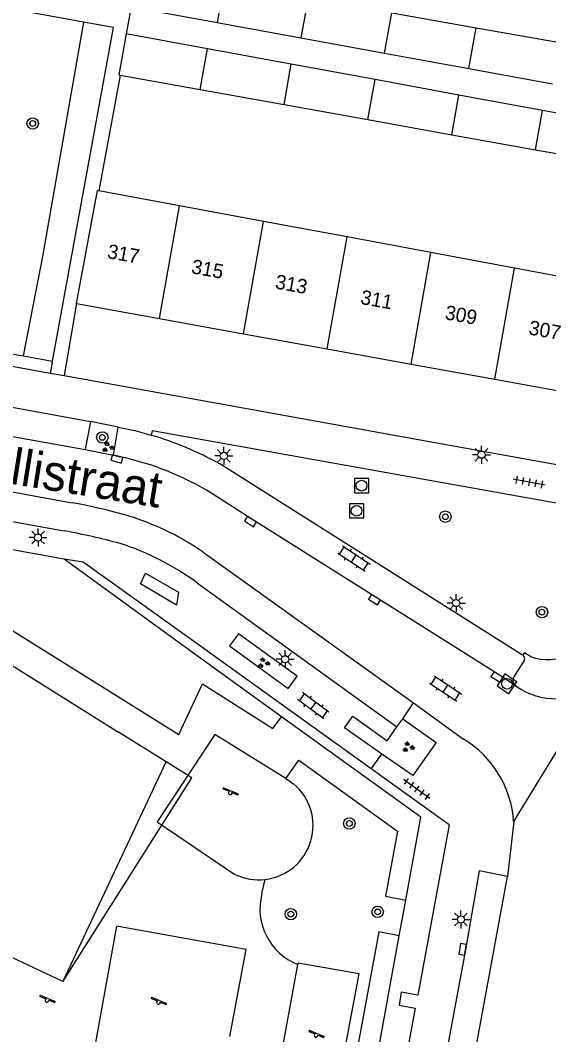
# Model space of a CAD drawing. Extents: x 132999 to 136000, y 398499 to 400501.
# Drawn here: x 133427.8 to 133464.7, y 399832.1 to 399902.9 of the extents above; entities that cross this region are included whole.
import ezdxf

# ---------------------------------------------------------------- set-up
doc = ezdxf.new("R2010")
doc.units = 0
for name, color, linetype in [('gg-afsc-hekwerk', 7, 'Continuous'), ('gg-afsc-muur', 7, 'Continuous'), ('gg-anno-huisnummerreeks BGT', 7, 'Continuous'), ('gg-anno-openbare ruimte label', 7, 'Continuous'), ('gg-bbg-bijgebouw', 7, 'Continuous'), ('gg-bbg-gedigitaliseerde bebouwing', 7, 'Continuous'), ('gg-bbg-gedigitaliseerde bijgebouw', 7, 'Continuous'), ('gg-bbg-hoofdgebouw', 7, 'Continuous'), ('gg-bbg-onder overbouw', 7, 'Continuous'), ('gg-bbg-pand overbouw', 7, 'Continuous'), ('gg-bbg-tussenscheiding', 7, 'Continuous'), ('gg-knt-verharding', 7, 'Continuous'), ('gg-knt-verharding nz', 7, 'Continuous'), ('gt-grn-groengrens', 7, 'Continuous'), ('gt-grn-weggrens', 7, 'Continuous'), ('gt-symb-boom', 7, 'Continuous'), ('gt-symb-groenvak', 7, 'Continuous'), ('gt-symb-klinker verharding', 7, 'Continuous'), ('gt-symb-kolk', 7, 'Continuous'), ('gt-symb-lichtmast', 7, 'Continuous'), ('gt-symb-rioolschacht', 7, 'Continuous'), ('gt-symb-speelvoorziening', 7, 'Continuous'), ('gt-symb-tegel verharding', 7, 'Continuous')]:
    doc.layers.add(name, color=color, linetype=linetype)

# ---------------------------------------------------------------- blocks, each defined once
blk = doc.blocks.new('gt0-GRVAK')
at = {"layer": 'gt-symb-groenvak'}
for p, q in [((-0.11, 0.189), (-0.228, 0.24)), ((-0.182, 0.153), (0.088, 0.153)), ((-0.091, 0.211), (-0.156, 0.322)), ((-0.047, 0.214), (-0.047, 0.393)), ((-0.004, 0.211), (0.061, 0.322)), ((0.015, 0.189), (0.133, 0.24)), ((0.262, -0.052), (0.197, 0.059)), ((0.305, -0.049), (0.305, 0.13)), ((0.349, -0.052), (0.414, 0.059)), ((-0.245, -0.228), (-0.363, -0.177)), ((-0.318, -0.264), (-0.047, -0.264)), ((-0.226, -0.206), (-0.291, -0.095)), ((-0.183, -0.203), (-0.183, -0.024)), ((-0.139, -0.206), (-0.074, -0.095)), ((-0.12, -0.228), (-0.002, -0.177)), ((0.243, -0.074), (0.125, -0.023)), ((0.17, -0.11), (0.441, -0.11)), ((0.368, -0.074), (0.486, -0.023))]:
    blk.add_line(p, q, dxfattribs=at)
blk = doc.blocks.new('gt0-TEG1')
at = {"layer": 'gt-symb-tegel verharding'}
for p, q in [((-1.125, 0), (1.125, 0)), ((-0.9, -0.25), (-0.9, 0.25)), ((-0.45, -0.25), (-0.45, 0.25)), ((0, -0.25), (0, 0.25)), ((0.45, -0.25), (0.45, 0.25)), ((0.9, -0.25), (0.9, 0.25))]:
    blk.add_line(p, q, dxfattribs=at)
blk = doc.blocks.new('gt0-LMAST')
at = {"layer": 'gt-symb-lichtmast'}
for p, q in [((-0.182, 0.173), (-0.447, 0.438)), ((-0.005, 0.246), (-0.005, 0.621)), ((0.172, 0.173), (0.437, 0.438)), ((-0.255, -0.004), (-0.63, -0.004)), ((-0.182, -0.181), (-0.447, -0.446)), ((-0.005, -0.254), (-0.005, -0.629)), ((0.437, -0.446), (0.172, -0.181)), ((0.245, -0.004), (0.62, -0.004))]:
    blk.add_line(p, q, dxfattribs=at)
blk.add_circle((-0.005, -0.004), 0.25, dxfattribs=at)
blk = doc.blocks.new('gt0-KOLK')
at = {"layer": 'gt-symb-kolk'}
blk.add_lwpolyline([(0, 0), (0.375, 0), (0.375, 0.4), (-0.375, 0.4), (-0.375, 0), (0, 0)], dxfattribs=at)
blk = doc.blocks.new('gt0-BOOM')
at = {"layer": 'gt-symb-boom'}
for radius in [0.4, 0.2]:
    blk.add_circle((0, 0), radius, dxfattribs=at)
blk = doc.blocks.new('gt0-KL1')
at = {"layer": 'gt-symb-klinker verharding'}
for p, q in [((-1.15, 0.3), (1.15, 0.3)), ((-1, -0.3), (-1, 0.3)), ((-0.5, 0.3), (-0.5, 0.45)), ((0, -0.3), (0, 0.3)), ((0.5, 0.3), (0.5, 0.45)), ((1, -0.3), (1, 0.3)), ((-1.15, -0.3), (1.15, -0.3)), ((-0.5, -0.45), (-0.5, -0.3)), ((0.5, -0.45), (0.5, -0.3))]:
    blk.add_line(p, q, dxfattribs=at)
blk = doc.blocks.new('gt0-SV')
at = {"layer": 'gt-symb-speelvoorziening'}
for p, q in [((-0.477, 0.255), (-0.08, 0.096)), ((0.542, -0.076), (-0.449, 0.324)), ((0.125, 0.014), (0.515, -0.143))]:
    blk.add_line(p, q, dxfattribs=at)
for centre, radius, start, end in [((-0.466, 0.291), 0.0369, 63.6251, 252.66016), ((-0.002, -0.005), 0.128, 127.68665, 8.59861), ((0.531, -0.111), 0.0363, 243.50852, 72.54358)]:
    blk.add_arc(centre, radius, start, end, dxfattribs=at)
blk = doc.blocks.new('gt0-RS')
at = {"layer": 'gt-symb-rioolschacht'}
blk.add_lwpolyline([(-0.5, -0.5), (0.5, -0.5), (0.5, 0.5), (-0.5, 0.5)], close=True, dxfattribs=at)
blk.add_circle((0, 0), 0.375, dxfattribs=at)

msp = doc.modelspace()

# ---------------------------------------------------------------- linework, layer by layer
at = {"layer": 'gg-afsc-hekwerk'}
for p, q in [((133430.896, 399865.251), (133405.739, 399869.786)), ((133438.922, 399859.399), (133430.896, 399865.251)), ((133446.06, 399854.252), (133438.922, 399859.399)), ((133454.294, 399838.969), (133454.746, 399841.459))]:
    msp.add_line(p, q, dxfattribs=at)
for points in [[(133454.746, 399841.459), (133455.795, 399847.232), (133446.06, 399854.252)], [(133450.692, 399819.26), (133451.266, 399822.306), (133454.294, 399838.969)]]:
    msp.add_lwpolyline(points, dxfattribs=at)
at = {"layer": 'gg-afsc-muur'}
msp.add_line((133434.798, 399899.021), (133433.308, 399890.961), dxfattribs=at)
at = {"layer": 'gg-bbg-bijgebouw'}
for p, q in [((133435.58, 399903.8), (133441.575, 399902.706)), ((133441.575, 399902.706), (133447.427, 399901.637)), ((133435.22, 399901.9), (133434.7, 399899.04)), ((133440.896, 399900.859), (133435.22, 399901.9)), ((133447.427, 399901.637), (133453.269, 399900.571)), ((133446.746, 399899.786), (133440.896, 399900.859)), ((133453.269, 399900.571), (133459.143, 399899.498)), ((133452.598, 399898.712), (133446.746, 399899.786)), ((133459.143, 399899.498), (133464.985, 399898.432)), ((133434.7, 399899.04), (133434.798, 399899.021)), ((133458.449, 399897.639), (133452.598, 399898.712)), ((133464.3, 399896.566), (133458.449, 399897.639)), ((133470.15, 399895.493), (133464.3, 399896.566))]:
    msp.add_line(p, q, dxfattribs=at)
at = {"layer": 'gg-bbg-gedigitaliseerde bebouwing'}
for p, q in [((133438.953, 399889.91), (133433.308, 399890.961)), ((133444.801, 399888.822), (133438.953, 399889.91)), ((133450.65, 399887.733), (133444.801, 399888.822)), ((133456.498, 399886.645), (133450.65, 399887.733)), ((133462.346, 399885.557), (133456.498, 399886.645)), ((133468.194, 399884.468), (133462.346, 399885.557))]:
    msp.add_line(p, q, dxfattribs=at)
at = {"layer": 'gg-bbg-gedigitaliseerde bijgebouw'}
for p, q in [((133453.775, 399903.382), (133459.657, 399902.336)), ((133459.657, 399902.336), (133465.499, 399901.298)), ((133434.798, 399899.021), (133440.392, 399898.019)), ((133440.392, 399898.019), (133446.247, 399896.97)), ((133446.247, 399896.97), (133452.103, 399895.921)), ((133452.103, 399895.921), (133457.958, 399894.873)), ((133457.958, 399894.873), (133463.813, 399893.824)), ((133463.813, 399893.824), (133469.668, 399892.775))]:
    msp.add_line(p, q, dxfattribs=at)
at = {"layer": 'gg-bbg-hoofdgebouw'}
for p, q in [((133431.75, 399883.09), (133433.21, 399890.98)), ((133433.21, 399890.98), (133433.308, 399890.961)), ((133431.75, 399883.09), (133437.556, 399882.04)), ((133437.556, 399882.04), (133443.41, 399880.98)), ((133443.41, 399880.98), (133449.263, 399879.922)), ((133449.263, 399879.922), (133455.117, 399878.862)), ((133455.117, 399878.862), (133460.97, 399877.804)), ((133460.97, 399877.804), (133466.824, 399876.744)), ((133438.019, 399851.106), (133434.696, 399853.184))]:
    msp.add_line(p, q, dxfattribs=at)
for points in [[(133403.002, 399864.313), (133414.577, 399865.738), (133418.555, 399863.275), (133434.696, 399853.184)], [(133430.826, 399835.796), (133430.812, 399835.779), (133410.872, 399845.151), (133410.003, 399844.849)]]:
    msp.add_lwpolyline(points, dxfattribs=at)
at = {"layer": 'gg-bbg-onder overbouw'}
msp.add_line((133430.826, 399835.796), (133438.019, 399851.106), dxfattribs=at)
at = {"layer": 'gg-bbg-pand overbouw'}
msp.add_lwpolyline([(133430.826, 399835.796), (133439.803, 399849.987), (133438.019, 399851.106)], dxfattribs=at)
at = {"layer": 'gg-bbg-tussenscheiding'}
for p, q in [((133442.081, 399905.46), (133441.575, 399902.706)), ((133447.932, 399904.42), (133447.427, 399901.637)), ((133453.269, 399900.571), (133453.775, 399903.382)), ((133459.143, 399899.498), (133459.657, 399902.336)), ((133440.392, 399898.019), (133440.896, 399900.859)), ((133446.247, 399896.97), (133446.746, 399899.786)), ((133452.103, 399895.921), (133452.598, 399898.712)), ((133457.958, 399894.873), (133458.449, 399897.639)), ((133463.813, 399893.824), (133464.3, 399896.566)), ((133437.556, 399882.04), (133438.953, 399889.91)), ((133443.41, 399880.98), (133444.801, 399888.822)), ((133449.263, 399879.922), (133450.65, 399887.733)), ((133455.117, 399878.862), (133456.498, 399886.645)), ((133460.97, 399877.804), (133462.346, 399885.557))]:
    msp.add_line(p, q, dxfattribs=at)
at = {"layer": 'gg-knt-verharding'}
for p, q in [((133432.249, 399902.725), (133422.97, 399904.415)), ((133430.078, 399879.065), (133434.327, 399902.347)), ((133434.327, 399902.347), (133432.249, 399902.725)), ((133431.75, 399883.09), (133430.901, 399878.066)), ((133418.597, 399880.272), (133429.926, 399878.24)), ((133409.406, 399879.07), (133432.728, 399874.866)), ((133430.058, 399878.958), (133429.926, 399878.24)), ((133430.058, 399878.958), (133430.078, 399879.065)), ((133430.901, 399878.066), (133432.304, 399877.814)), ((133432.304, 399877.814), (133489.528, 399867.466)), ((133432.728, 399874.866), (133432.366, 399872.905)), ((133434.672, 399874.469), (133432.728, 399874.866)), ((133434.341, 399872.514), (133434.672, 399874.469)), ((133432.366, 399872.905), (133434.341, 399872.514)), ((133462.906, 399858.553), (133441.752, 399871.901)), ((133408.024, 399871.355), (133430.895, 399867.217)), ((133440.198, 399863.573), (133454.133, 399853.546)), ((133452.323, 399850.616), (133439.425, 399859.873)), ((133462.995, 399858.12), (133462.312, 399857.086)), ((133454.533, 399854.114), (133455.287, 399855.213)), ((133455.287, 399855.213), (133458.783, 399852.696)), ((133454.133, 399853.546), (133454.533, 399854.114)), ((133452.323, 399850.616), (133453.082, 399851.65)), ((133457.765, 399846.707), (133452.323, 399850.616)), ((133446.363, 399849.939), (133446.908, 399849.579)), ((133462.28, 399846.937), (133461.853, 399843.095)), ((133444.705, 399841.906), (133444.931, 399842.893))]:
    msp.add_line(p, q, dxfattribs=at)
for points in [[(133434.672, 399874.469), (133435.826, 399874.217), (133436.968, 399873.91)], [(133484.242, 399865.755), (133437.048, 399874.201), (133436.968, 399873.91)], [(133402.747, 399866.389), (133414.011, 399867.764), (133415.924, 399867.352), (133438.904, 399853.014), (133440.559, 399856.54), (133445.473, 399853.437), (133446.06, 399854.252)], [(133439.425, 399859.873), (133432.229, 399865.027), (133430.896, 399865.251)], [(133436.231, 399863.532), (133436.582, 399864.276), (133438.887, 399862.943), (133438.731, 399862.031), (133436.231, 399863.532)], [(133446.541, 399856.223), (133447.166, 399857.079), (133443.065, 399860.038), (133442.428, 399859.192), (133446.541, 399856.223)], [(133463.455, 399858.447), (133463.027, 399858.713), (133462.906, 399858.553)], [(133453.082, 399851.65), (133450.461, 399853.483), (133451.046, 399854.29), (133453.446, 399852.572), (133454.133, 399853.546)], [(133454.533, 399854.114), (133456.862, 399852.446), (133455.238, 399850.142), (133453.082, 399851.65)], [(133446.363, 399849.939), (133441.417, 399853.012), (133437.392, 399846.917), (133442.814, 399843.251)], [(133446.363, 399849.939), (133447.279, 399851.221), (133454.159, 399846.258), (133453.32, 399841.718), (133454.746, 399841.459)], [(133457.765, 399846.707), (133455.578, 399834.831), (133454.427, 399835.02), (133454.28, 399834.129), (133455.391, 399833.914), (133451.874, 399814.785), (133451.83, 399814.669)], [(133461.853, 399843.095), (133459.862, 399843.49), (133458.907, 399837.992), (133454.52, 399814.364), (133456.467, 399813.95)], [(133442.472, 399831.934), (133443.593, 399837.998), (133434.552, 399839.632), (133432.391, 399827.646), (133437.254, 399826.786)], [(133454.294, 399838.969), (133452.862, 399839.233), (133451.01, 399829.136), (133450.168, 399829.257)], [(133450.168, 399829.257), (133450.155, 399829.166), (133445.93, 399829.923), (133447.219, 399836.955)], [(133450.168, 399829.257), (133451.502, 399836.317), (133447.238, 399837.061), (133447.219, 399836.955)]]:
    msp.add_lwpolyline(points, dxfattribs=at)
for centre, radius, start, end in [((133429.739, 399849.996), 24.983, 61.25982, 73.18107), ((133422.305, 399819.558), 48.427, 75.03276, 79.78265), ((133429.025, 399848.463), 18.793, 53.51939, 72.06425), ((133462.748, 399858.295), 0.303, 324.70411, 58.52581), ((133464.592, 399861.38), 3.145, 248.81638, 301.7796), ((133462.727, 399856.805), 0.501, 145.93143, 236.02277), ((133465.225, 399860.342), 4.831, 234.89778, 306.87838), ((133454.96, 399846.433), 7.337, 3.93578, 58.59843), ((133444.479, 399846.662), 3.796, 276.8447, 50.2102), ((133444.479, 399846.659), 3.793, 243.95857, 276.84478), ((133448.725, 399840.833), 4.16, 165.05719, 248.78356)]:
    msp.add_arc(centre, radius, start, end, dxfattribs=at)
at = {"layer": 'gg-knt-verharding nz'}
for p, q in [((133408.364, 399873.319), (133431.461, 399869.19)), ((133434.341, 399872.514), (133434.838, 399872.385)), ((133440.608, 399865.741), (133455.287, 399855.213)), ((133456.467, 399813.95), (133461.853, 399843.095))]:
    msp.add_line(p, q, dxfattribs=at)
for points in [[(133409.069, 399877.112), (133410.547, 399876.814), (133432.366, 399872.905)], [(133462.447, 399856.39), (133461.224, 399857.191), (133444.006, 399868.049), (133441.208, 399869.838)]]:
    msp.add_lwpolyline(points, dxfattribs=at)
for centre, radius, start, end in [((133430.481, 399852.248), 20.603, 58.62259, 77.79009), ((133423.258, 399825.601), 44.354, 73.64363, 79.34267), ((133429.235, 399848.986), 20.25, 55.832, 71.23617)]:
    msp.add_arc(centre, radius, start, end, dxfattribs=at)
at = {"layer": 'gt-grn-groengrens'}
for p, q in [((133418.747, 399881.123), (133428.041, 399879.435)), ((133428.041, 399879.435), (133430.078, 399879.065))]:
    msp.add_line(p, q, dxfattribs=at)
msp.add_lwpolyline([(133432.249, 399902.725), (133429.392, 399886.368), (133428.041, 399879.435)], dxfattribs=at)
at = {"layer": 'gt-grn-weggrens'}
for p, q in [((133435.58, 399903.8), (133435.22, 399901.9)), ((133429.926, 399878.24), (133430.901, 399878.066)), ((133462.28, 399846.937), (133468.124, 399856.478))]:
    msp.add_line(p, q, dxfattribs=at)

# ---------------------------------------------------------------- block references
at = {"layer": 'gt-symb-boom', "rotation": -100.36632260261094}
msp.add_blockref('gt0-BOOM', (133428.698, 399895.653), dxfattribs=at)
at = {"layer": 'gt-symb-boom'}
for p in [(133433.557, 399873.745), (133457.508, 399868.212), (133464.255, 399861.55), (133450.808, 399846.801), (133446.719, 399840.478), (133452.783, 399840.631)]:
    msp.add_blockref('gt0-BOOM', p, dxfattribs=at)
at = {"layer": 'gt-symb-groenvak'}
for p in [(133433.94, 399873.062), (133444.809, 399858), (133454.906, 399852.127)]:
    msp.add_blockref('gt0-GRVAK', p, dxfattribs=at)
at = {"layer": 'gt-symb-klinker verharding'}
for p, rotation in [((133451.123, 399865.29), -33.372202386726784), ((133457.524, 399856.214), -33.372202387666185), ((133448.281, 399855.019), 143.70304104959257)]:
    msp.add_blockref('gt0-KL1', p, dxfattribs=dict(at, rotation=rotation))
at = {"layer": 'gt-symb-kolk'}
for p, rotation in [((133434.632, 399872.433), 164.44827510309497), ((133444.006, 399868.049), 147.3749644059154), ((133452.665, 399862.589), 147.7881026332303), ((133461.224, 399857.191), 147.73964679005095), ((133458.907, 399837.992), 80.13834119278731)]:
    msp.add_blockref('gt0-KOLK', p, dxfattribs=dict(at, rotation=rotation))
at = {"layer": 'gt-symb-lichtmast'}
for p in [(133442.049, 399872.458), (133460.039, 399872.54), (133429.073, 399866.756), (133458.266, 399862.19), (133446.328, 399858.265), (133458.607, 399840.102)]:
    msp.add_blockref('gt0-LMAST', p, dxfattribs=at)
at = {"layer": 'gt-symb-rioolschacht'}
for p in [(133451.662, 399870.379), (133451.311, 399868.621)]:
    msp.add_blockref('gt0-RS', p, dxfattribs=at)
at = {"layer": 'gt-symb-rioolschacht', "rotation": 146.3734708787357}
msp.add_blockref('gt0-RS', (133461.812, 399856.553), dxfattribs=at)
at = {"layer": 'gt-symb-speelvoorziening'}
for p in [(133442.486, 399848.953), (133429.689, 399834.463), (133437.479, 399834.322), (133448.48, 399832.019)]:
    msp.add_blockref('gt0-SV', p, dxfattribs=at)
at = {"layer": 'gt-symb-tegel verharding'}
for p, rotation in [((133463.362, 399870.622), 169.63367739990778), ((133455.507, 399849.212), 144.3223979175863)]:
    msp.add_blockref('gt0-TEG1', p, dxfattribs=dict(at, rotation=rotation))

# ---------------------------------------------------------------- texts
at = {"layer": 'gg-anno-huisnummerreeks BGT'}
for s, p in [('317', (133433.853, 399886.267)), ('315', (133439.723, 399885.205)), ('313', (133445.576, 399884.146)), ('311', (133451.535, 399883.068)), ('309', (133457.427, 399882.002)), ('307', (133463.277, 399880.943))]:
    msp.add_text(s, height=1, rotation=349.7, dxfattribs=at).set_placement(p)
at = {"layer": 'gg-anno-openbare ruimte label'}
msp.add_text('Corellistraat', height=2.5, rotation=350.8, dxfattribs=at).set_placement((133419.891, 399871.684))

doc.saveas('drawing.dxf')
